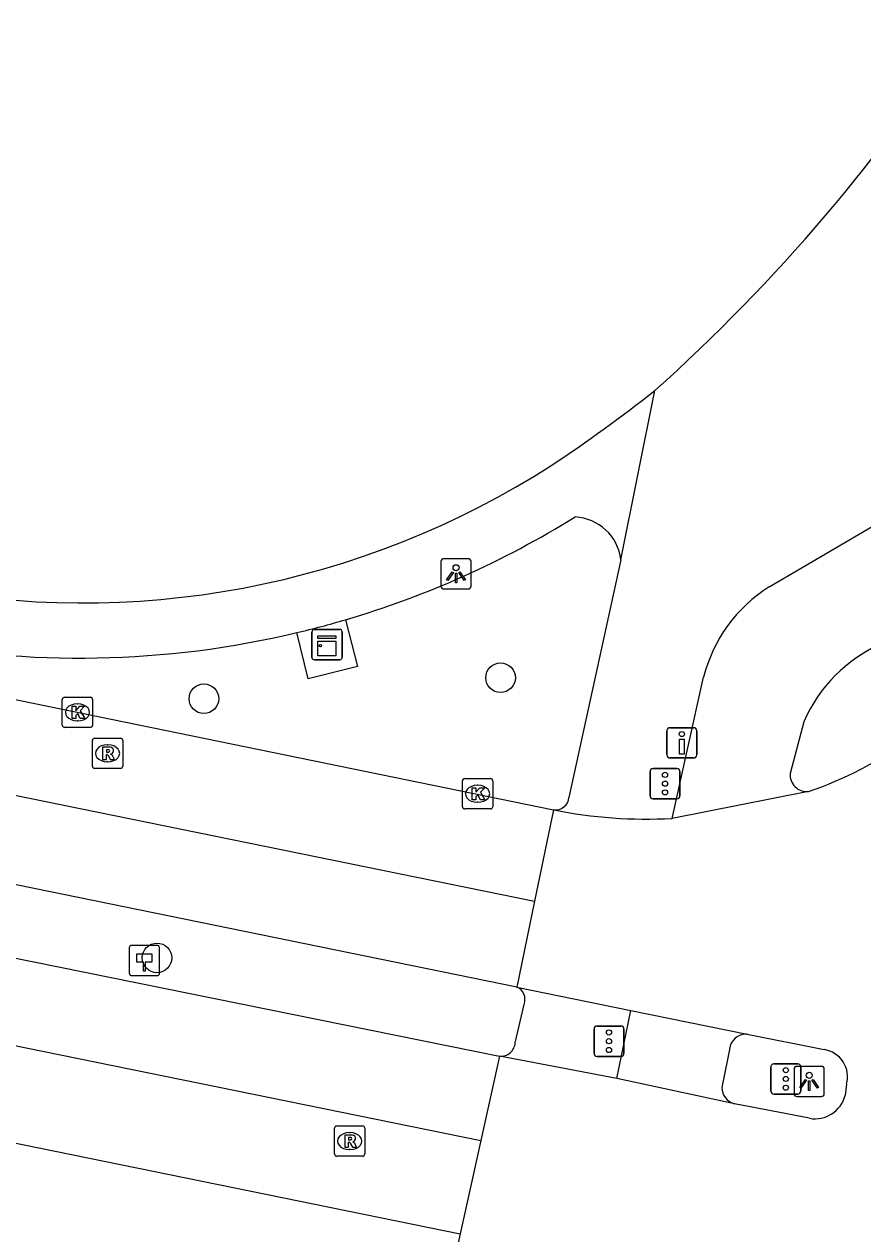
# Model space of a CAD drawing. Extents: x 157692 to 159670, y 381454 to 383289.
# Drawn here: x 158478.58 to 158506.3, y 382112.71 to 382152.66 of the extents above; entities that cross this region are included whole.
import ezdxf

# ---------------------------------------------------------------- set-up
doc = ezdxf.new("R2010")
doc.units = 0
for name, color, linetype in [('IMGEO_Boom', 7, 'Continuous'), ('IMGEO_Drukknoppaal', 7, 'Continuous'), ('IMGEO_Fietspad_gesloten', 7, 'Continuous'), ('IMGEO_Hectometerpaal', 7, 'Continuous'), ('IMGEO_Kast', 7, 'Continuous'), ('IMGEO_Kolk', 7, 'Continuous'), ('IMGEO_Lichtpunt', 7, 'Continuous'), ('IMGEO_Rijbaan_regionaal_gesloten', 7, 'Continuous'), ('IMGEO_Rioolput', 7, 'Continuous'), ('IMGEO_Verkeersregelinstallatiepaal', 7, 'Continuous'), ('IMGEO_Voetpad_open', 7, 'Continuous')]:
    doc.layers.add(name, color=color, linetype=linetype)

msp = doc.modelspace()

# ---------------------------------------------------------------- linework, layer by layer
at = {"layer": 'IMGEO_Boom'}
for centre in [(158494.327, 382131.075), (158484.523, 382130.381), (158482.973, 382121.821)]:
    msp.add_circle(centre, 0.489, dxfattribs=at)
at = {"layer": 'IMGEO_Drukknoppaal'}
for p, q in [((158499.825, 382128.523), (158499.825, 382129.323)), ((158499.825, 382129.323), (158499.825, 382128.523)), ((158499.925, 382129.423), (158500.715, 382129.423)), ((158500.715, 382129.423), (158499.925, 382129.423)), ((158500.815, 382129.323), (158500.815, 382128.523)), ((158500.815, 382128.523), (158500.815, 382129.323)), ((158500.715, 382128.423), (158499.925, 382128.423)), ((158499.925, 382128.423), (158500.715, 382128.423))]:
    msp.add_line(p, q, dxfattribs=at)
msp.add_lwpolyline([(158500.395, 382129.048), (158500.395, 382128.548), (158500.245, 382128.548), (158500.245, 382129.048), (158500.395, 382129.048)], dxfattribs=at)
msp.add_circle((158500.32, 382129.213), 0.085, dxfattribs=at)
for centre, start, end in [((158499.925, 382129.323), 90, 180), ((158499.925, 382129.323), 90, 180), ((158500.715, 382129.323), 0, 90), ((158500.715, 382129.323), 360, 90), ((158499.925, 382128.523), 180, 270), ((158499.925, 382128.523), 180, 270), ((158500.715, 382128.523), 270, 0), ((158500.715, 382128.523), 270, 0)]:
    msp.add_arc(centre, 0.1, start, end, dxfattribs=at)
at = {"layer": 'IMGEO_Fietspad_gesloten'}
for points in [[(158503.204, 382134.073), (158507.563, 382136.626)], [(158499.997, 382126.428), (158501.038, 382131.092)], [(158504.354, 382129.62), (158503.898, 382127.912)], [(158498.166, 382117.835), (158498.63, 382120.078)], [(158501.927, 382118.96), (158501.644, 382117.541)]]:
    msp.add_lwpolyline(points, dxfattribs=at)
for centre, radius, start, end in [((158505.832, 382129.886), 4.944, 122.1171, 165.8785), ((158508.934, 382127.631), 4.993, 72.9051, 156.5298), ((158504.455, 382127.87), 0.559, 175.6905, 274.5005), ((158502.46, 382118.722), 0.584, 87.919, 155.9057), ((158502.185, 382117.528), 0.541, 178.6679, 257.0821)]:
    msp.add_arc(centre, radius, start, end, dxfattribs=at)
at = {"layer": 'IMGEO_Hectometerpaal'}
for p, q in [((158482.057, 382122.149), (158482.057, 382121.308)), ((158482.057, 382122.149), (158482.057, 382121.308)), ((158482.973, 382122.233), (158482.132, 382122.233)), ((158482.973, 382122.233), (158482.132, 382122.233)), ((158483.057, 382121.317), (158483.057, 382122.158)), ((158483.057, 382121.317), (158483.057, 382122.158)), ((158482.141, 382121.233), (158482.982, 382121.233)), ((158482.141, 382121.233), (158482.982, 382121.233))]:
    msp.add_line(p, q, dxfattribs=at)
msp.add_lwpolyline([(158482.582, 382121.377), (158482.522, 382121.377), (158482.522, 382121.682), (158482.302, 382121.682), (158482.302, 382121.951), (158482.802, 382121.951), (158482.802, 382121.682), (158482.582, 382121.682), (158482.582, 382121.377)], dxfattribs=at)
for centre, start, end in [((158482.135, 382122.155), 92.4484, 184.2845), ((158482.135, 382122.155), 92.4484, 184.2845), ((158482.979, 382122.155), 2.4484, 94.2845), ((158482.979, 382122.155), 2.4484, 94.2845), ((158482.135, 382121.311), 182.4484, 274.2845), ((158482.135, 382121.311), 182.4484, 274.2845), ((158482.979, 382121.311), 272.4484, 4.2845), ((158482.979, 382121.311), 272.4484, 4.2845)]:
    msp.add_arc(centre, 0.0779, start, end, dxfattribs=at)
at = {"layer": 'IMGEO_Kast'}
for p, q in [((158488.093, 382131.742), (158488.093, 382132.583)), ((158488.093, 382132.583), (158488.093, 382131.742)), ((158488.168, 382132.667), (158489.009, 382132.667)), ((158489.009, 382132.667), (158488.168, 382132.667)), ((158489.093, 382132.592), (158489.093, 382131.751)), ((158489.093, 382131.751), (158489.093, 382132.592)), ((158489.018, 382131.667), (158488.177, 382131.667)), ((158488.177, 382131.667), (158489.018, 382131.667))]:
    msp.add_line(p, q, dxfattribs=at)
for points in [[(158488.288, 382132.457), (158488.888, 382132.457), (158488.888, 382132.372), (158488.288, 382132.372), (158488.288, 382132.457)], [(158488.288, 382132.282), (158488.888, 382132.282), (158488.888, 382131.793), (158488.288, 382131.793), (158488.288, 382132.282)]]:
    msp.add_lwpolyline(points, dxfattribs=at)
msp.add_circle((158488.372, 382132.131), 0.0377, dxfattribs=at)
for centre, start, end in [((158488.171, 382132.589), 92.4484, 184.2845), ((158488.171, 382132.589), 92.4484, 184.2845), ((158489.015, 382132.589), 2.4484, 94.2845), ((158489.015, 382132.589), 2.4484, 94.2845), ((158488.171, 382131.745), 182.4484, 274.2845), ((158488.171, 382131.745), 182.4484, 274.2845), ((158489.015, 382131.745), 272.4484, 4.2845), ((158489.015, 382131.745), 272.4484, 4.2845)]:
    msp.add_arc(centre, 0.0779, start, end, dxfattribs=at)
at = {"layer": 'IMGEO_Kolk'}
for p, q in [((158479.844, 382129.504), (158479.844, 382130.356)), ((158479.919, 382130.43), (158480.771, 382130.43)), ((158480.332, 382130.21), (158480.357, 382130.21)), ((158480.845, 382130.356), (158480.845, 382129.504)), ((158480.355, 382129.65), (158480.33, 382129.65)), ((158480.771, 382129.43), (158479.919, 382129.43)), ((158493.067, 382126.815), (158493.067, 382127.667)), ((158493.142, 382127.741), (158493.994, 382127.741)), ((158494.068, 382127.667), (158494.068, 382126.815)), ((158493.555, 382127.521), (158493.58, 382127.521)), ((158493.578, 382126.961), (158493.553, 382126.961)), ((158493.994, 382126.741), (158493.142, 382126.741))]:
    msp.add_line(p, q, dxfattribs=at)
for points in [[(158479.844, 382129.504), (158479.844, 382130.356)], [(158479.919, 382130.43), (158480.771, 382130.43)], [(158480.165, 382130.13), (158480.288, 382130.13), (158480.288, 382129.979), (158480.418, 382130.13), (158480.582, 382130.13), (158480.436, 382129.979), (158480.589, 382129.73), (158480.437, 382129.73), (158480.352, 382129.894), (158480.288, 382129.827), (158480.288, 382129.73), (158480.165, 382129.73), (158480.165, 382130.13)], [(158480.845, 382130.356), (158480.845, 382129.504)], [(158480.771, 382129.43), (158479.919, 382129.43)], [(158493.067, 382126.815), (158493.067, 382127.667)], [(158493.142, 382127.741), (158493.994, 382127.741)], [(158494.068, 382127.667), (158494.068, 382126.815)], [(158493.388, 382127.441), (158493.511, 382127.441), (158493.511, 382127.29), (158493.641, 382127.441), (158493.805, 382127.441), (158493.659, 382127.29), (158493.812, 382127.041), (158493.66, 382127.041), (158493.575, 382127.205), (158493.511, 382127.138), (158493.511, 382127.041), (158493.388, 382127.041), (158493.388, 382127.441)], [(158493.994, 382126.741), (158493.142, 382126.741)]]:
    msp.add_lwpolyline(points, dxfattribs=at)
for centre, start, end in [((158479.921, 382130.354), 91.552, 178.448), ((158479.921, 382130.354), 91.552, 178.448), ((158480.769, 382130.354), 1.552, 88.448), ((158480.769, 382130.354), 1.552, 88.448), ((158479.921, 382129.506), 181.552, 268.448), ((158479.921, 382129.506), 181.552, 268.448), ((158480.769, 382129.506), 271.552, 358.448), ((158480.769, 382129.506), 271.552, 358.448), ((158493.144, 382127.665), 91.552, 178.448), ((158493.144, 382127.665), 91.552, 178.448), ((158493.992, 382127.665), 1.552, 88.448), ((158493.992, 382127.665), 1.552, 88.448), ((158493.144, 382126.817), 181.552, 268.448), ((158493.144, 382126.817), 181.552, 268.448), ((158493.992, 382126.817), 271.552, 358.448), ((158493.992, 382126.817), 271.552, 358.448)]:
    msp.add_arc(centre, 0.0765, start, end, dxfattribs=at)
for centre, major_axis, ratio, start_param, end_param in [((158480.331, 382129.93), (-0.387, 0.002), 0.722429, 4.712389, 7.853982), ((158480.356, 382129.93), (-0.39, 0.002), 0.717154, 1.570796, 4.712389), ((158493.554, 382127.241), (-0.387, 0.002), 0.722429, 4.712389, 7.853982), ((158493.579, 382127.241), (-0.39, 0.002), 0.717154, 1.570796, 4.712389)]:
    msp.add_ellipse(centre, major_axis=major_axis, ratio=ratio, start_param=start_param, end_param=end_param, dxfattribs=at)
at = {"layer": 'IMGEO_Lichtpunt'}
for p, q in [((158492.357, 382134.909), (158492.357, 382134.102)), ((158492.357, 382134.909), (158492.357, 382134.102)), ((158493.259, 382135.004), (158492.451, 382135.004)), ((158493.259, 382135.004), (158492.451, 382135.004)), ((158493.353, 382134.102), (158493.353, 382134.909)), ((158493.353, 382134.102), (158493.353, 382134.909)), ((158492.451, 382134.008), (158493.259, 382134.008)), ((158492.451, 382134.008), (158493.259, 382134.008)), ((158504.029, 382118.143), (158504.029, 382117.336)), ((158504.029, 382118.143), (158504.029, 382117.336)), ((158504.931, 382118.238), (158504.123, 382118.238)), ((158504.931, 382118.238), (158504.123, 382118.238)), ((158505.025, 382117.336), (158505.025, 382118.143)), ((158505.025, 382117.336), (158505.025, 382118.143)), ((158504.123, 382117.242), (158504.931, 382117.242)), ((158504.123, 382117.242), (158504.931, 382117.242))]:
    msp.add_line(p, q, dxfattribs=at)
for points in [[(158492.731, 382134.573), (158492.77, 382134.545), (158492.582, 382134.283), (158492.544, 382134.31), (158492.731, 382134.573)], [(158492.833, 382134.525), (158492.88, 382134.525), (158492.88, 382134.203), (158492.833, 382134.203), (158492.833, 382134.525)], [(158492.943, 382134.545), (158492.981, 382134.572), (158493.168, 382134.31), (158493.129, 382134.282), (158492.943, 382134.545)], [(158504.403, 382117.807), (158504.442, 382117.779), (158504.254, 382117.517), (158504.216, 382117.544), (158504.403, 382117.807)], [(158504.505, 382117.759), (158504.552, 382117.759), (158504.552, 382117.437), (158504.505, 382117.437), (158504.505, 382117.759)], [(158504.615, 382117.779), (158504.653, 382117.806), (158504.84, 382117.544), (158504.801, 382117.516), (158504.615, 382117.779)]]:
    msp.add_lwpolyline(points, dxfattribs=at)
for centre in [(158492.856, 382134.707), (158504.528, 382117.941)]:
    msp.add_circle(centre, 0.0994, dxfattribs=at)
for centre, start, end in [((158492.451, 382134.909), 90, 180), ((158492.451, 382134.909), 90, 180), ((158493.259, 382134.909), 0, 90), ((158493.259, 382134.909), 0, 90), ((158492.451, 382134.102), 180, 270), ((158492.451, 382134.102), 180, 270), ((158493.259, 382134.102), 270, 0), ((158493.259, 382134.102), 270, 360), ((158504.123, 382118.143), 90, 180), ((158504.123, 382118.143), 90, 180), ((158504.931, 382118.143), 0, 90), ((158504.931, 382118.143), 0, 90), ((158504.123, 382117.336), 180, 270), ((158504.123, 382117.336), 180, 270), ((158504.931, 382117.336), 270, 0), ((158504.931, 382117.336), 270, 360)]:
    msp.add_arc(centre, 0.0946, start, end, dxfattribs=at)
at = {"layer": 'IMGEO_Rijbaan_regionaal_gesloten'}
for points in [[(158343.515, 382152.527), (158344.701, 382152.34), (158359.702, 382149.969), (158364.851, 382149.208), (158367.573, 382148.849), (158371.817, 382148.178), (158375.703, 382147.604), (158378.325, 382147.182), (158379.439, 382147.019), (158380.951, 382146.761), (158383.343, 382146.352), (158387.42, 382145.655), (158388.681, 382145.418), (158392.408, 382144.693), (158448.183, 382133.33), (158495.454, 382123.689)], [(158494.863, 382120.858), (158403.45, 382139.53), (158391.658, 382141.923), (158382.438, 382143.582), (158374.541, 382144.834), (158372.362, 382145.076)], [(158336.056, 382144.815), (158342.459, 382143.505), (158399.506, 382131.779), (158492.993, 382112.71)], [(158390.605, 382136.81), (158391.171, 382136.694), (158418.987, 382131.007), (158432.909, 382128.16), (158493.673, 382115.792)], [(158415.49, 382134.641), (158421.885, 382133.229), (158438.59, 382129.851), (158494.288, 382118.578)], [(158458.934, 382134.316), (158496.08, 382126.707)], [(158504.499, 382127.313), (158499.997, 382126.428)], [(158496.08, 382126.707), (158495.454, 382123.689)], [(158495.454, 382123.689), (158494.863, 382120.858)], [(158494.863, 382120.858), (158498.63, 382120.078)], [(158498.63, 382120.078), (158502.481, 382119.305)], [(158502.481, 382119.305), (158505.02, 382118.792)], [(158494.288, 382118.578), (158493.673, 382115.792)], [(158498.166, 382117.835), (158494.288, 382118.578)], [(158502.064, 382117.001), (158498.166, 382117.835)], [(158505.763, 382117.646), (158505.713, 382117.278)], [(158504.537, 382116.523), (158502.064, 382117.001)], [(158493.673, 382115.792), (158492.993, 382112.71)], [(158492.993, 382112.71), (158492.324, 382109.681)]]:
    msp.add_lwpolyline(points, dxfattribs=at)
for centre, radius, start, end in [((158500.337, 382139.461), 12.841, 288.9128, 322.4911), ((158499.14, 382142.038), 15.633, 258.7106, 273.141), ((158504.883, 382117.889), 0.913, 344.5558, 81.3583), ((158504.722, 382117.528), 1.022, 259.5727, 345.8288)]:
    msp.add_arc(centre, radius, start, end, dxfattribs=at)
at = {"layer": 'IMGEO_Rioolput'}
for p, q in [((158480.838, 382128.152), (158480.838, 382129.004)), ((158480.913, 382129.078), (158481.765, 382129.078)), ((158481.326, 382128.858), (158481.351, 382128.858)), ((158481.839, 382129.004), (158481.839, 382128.152)), ((158481.765, 382128.078), (158480.913, 382128.078)), ((158481.349, 382128.298), (158481.324, 382128.298)), ((158488.841, 382115.344), (158488.841, 382116.196)), ((158488.916, 382116.27), (158489.768, 382116.27)), ((158489.842, 382116.196), (158489.842, 382115.344)), ((158489.329, 382116.05), (158489.354, 382116.05)), ((158489.768, 382115.27), (158488.916, 382115.27)), ((158489.352, 382115.49), (158489.327, 382115.49))]:
    msp.add_line(p, q, dxfattribs=at)
for points in [[(158480.838, 382128.152), (158480.838, 382129.004)], [(158480.913, 382129.078), (158481.765, 382129.078)], [(158481.839, 382129.004), (158481.839, 382128.152)], [(158481.427, 382128.776), (158481.175, 382128.778), (158481.175, 382128.378)], [(158481.175, 382128.378), (158481.299, 382128.378), (158481.299, 382128.54), (158481.31, 382128.54)], [(158481.353, 382128.697), (158481.299, 382128.697), (158481.299, 382128.616)], [(158481.299, 382128.616), (158481.351, 382128.616)], [(158481.357, 382128.511), (158481.428, 382128.378), (158481.568, 382128.378), (158481.503, 382128.504)], [(158481.765, 382128.078), (158480.913, 382128.078)], [(158488.841, 382115.344), (158488.841, 382116.196)], [(158488.916, 382116.27), (158489.768, 382116.27)], [(158489.842, 382116.196), (158489.842, 382115.344)], [(158489.43, 382115.968), (158489.178, 382115.97), (158489.178, 382115.57)], [(158489.178, 382115.57), (158489.302, 382115.57), (158489.302, 382115.732), (158489.313, 382115.732)], [(158489.356, 382115.889), (158489.302, 382115.889), (158489.302, 382115.808)], [(158489.302, 382115.808), (158489.354, 382115.808)], [(158489.36, 382115.703), (158489.431, 382115.57), (158489.571, 382115.57), (158489.506, 382115.696)], [(158489.768, 382115.27), (158488.916, 382115.27)]]:
    msp.add_lwpolyline(points, dxfattribs=at)
for centre, radius, start, end in [((158480.915, 382129.002), 0.0765, 91.552, 178.448), ((158480.915, 382129.002), 0.0765, 91.552, 178.448), ((158481.763, 382129.002), 0.0765, 1.552, 88.448), ((158481.763, 382129.002), 0.0765, 1.552, 88.448), ((158481.309, 382128.487), 0.0533, 26.0293, 88.6989), ((158481.335, 382128.805), 0.19, 274.7715, 282.9687), ((158481.359, 382128.601), 0.0964, 77.0061, 93.1865), ((158481.373, 382128.658), 0.0378, 276.6634, 79.6772), ((158481.426, 382128.666), 0.109, 350.3612, 89.416), ((158481.424, 382128.666), 0.112, 277.5842, 350.9817), ((158481.408, 382128.451), 0.108, 29.5134, 73.7905), ((158480.915, 382128.154), 0.0765, 181.552, 268.448), ((158480.915, 382128.154), 0.0765, 181.552, 268.448), ((158481.763, 382128.154), 0.0765, 271.552, 358.448), ((158481.763, 382128.154), 0.0765, 271.552, 358.448), ((158488.918, 382116.194), 0.0765, 91.552, 178.448), ((158488.918, 382116.194), 0.0765, 91.552, 178.448), ((158489.766, 382116.194), 0.0765, 1.552, 88.448), ((158489.766, 382116.194), 0.0765, 1.552, 88.448), ((158489.312, 382115.679), 0.0533, 26.0293, 88.6989), ((158489.338, 382115.997), 0.19, 274.7715, 282.9687), ((158489.362, 382115.793), 0.0964, 77.0061, 93.1865), ((158489.376, 382115.85), 0.0378, 276.6634, 79.6772), ((158489.429, 382115.858), 0.109, 350.3612, 89.416), ((158489.427, 382115.858), 0.112, 277.5842, 350.9817), ((158489.411, 382115.643), 0.108, 29.5134, 73.7905), ((158488.918, 382115.346), 0.0765, 181.552, 268.448), ((158488.918, 382115.346), 0.0765, 181.552, 268.448), ((158489.766, 382115.346), 0.0765, 271.552, 358.448), ((158489.766, 382115.346), 0.0765, 271.552, 358.448)]:
    msp.add_arc(centre, radius, start, end, dxfattribs=at)
for centre, major_axis, ratio, start_param, end_param in [((158481.325, 382128.578), (-0.387, 0.002), 0.722429, 4.712389, 7.853982), ((158481.35, 382128.578), (-0.39, 0.002), 0.717154, 1.570796, 4.712389), ((158489.328, 382115.77), (-0.387, 0.002), 0.722429, 4.712389, 7.853982), ((158489.353, 382115.77), (-0.39, 0.002), 0.717154, 1.570796, 4.712389)]:
    msp.add_ellipse(centre, major_axis=major_axis, ratio=ratio, start_param=start_param, end_param=end_param, dxfattribs=at)
at = {"layer": 'IMGEO_Verkeersregelinstallatiepaal'}
for p, q in [((158499.367, 382128.076), (158500.157, 382128.076)), ((158500.157, 382128.076), (158499.367, 382128.076)), ((158499.267, 382127.176), (158499.267, 382127.976)), ((158499.267, 382127.976), (158499.267, 382127.176)), ((158500.257, 382127.976), (158500.257, 382127.176)), ((158500.257, 382127.176), (158500.257, 382127.976)), ((158500.157, 382127.076), (158499.367, 382127.076)), ((158499.367, 382127.076), (158500.157, 382127.076)), ((158497.416, 382118.668), (158497.416, 382119.468)), ((158497.416, 382119.468), (158497.416, 382118.668)), ((158497.516, 382119.568), (158498.306, 382119.568)), ((158498.306, 382119.568), (158497.516, 382119.568)), ((158498.406, 382119.468), (158498.406, 382118.668)), ((158498.406, 382118.668), (158498.406, 382119.468)), ((158498.306, 382118.568), (158497.516, 382118.568)), ((158497.516, 382118.568), (158498.306, 382118.568)), ((158503.258, 382117.422), (158503.258, 382118.222)), ((158503.258, 382118.222), (158503.258, 382117.422)), ((158503.358, 382118.322), (158504.148, 382118.322)), ((158504.148, 382118.322), (158503.358, 382118.322)), ((158504.248, 382118.222), (158504.248, 382117.422)), ((158504.248, 382117.422), (158504.248, 382118.222)), ((158504.148, 382117.322), (158503.358, 382117.322)), ((158503.358, 382117.322), (158504.148, 382117.322))]:
    msp.add_line(p, q, dxfattribs=at)
for centre in [(158499.762, 382127.866), (158499.762, 382127.576), (158499.762, 382127.286), (158497.911, 382119.358), (158497.911, 382119.068), (158497.911, 382118.778), (158503.753, 382118.112), (158503.753, 382117.822), (158503.753, 382117.532)]:
    msp.add_circle(centre, 0.085, dxfattribs=at)
for centre, start, end in [((158499.367, 382127.976), 90, 180), ((158499.367, 382127.976), 90, 180), ((158500.157, 382127.976), 0, 90), ((158500.157, 382127.976), 360, 90), ((158499.367, 382127.176), 180, 270), ((158499.367, 382127.176), 180, 270), ((158500.157, 382127.176), 270, 0), ((158500.157, 382127.176), 270, 0), ((158497.516, 382119.468), 90, 180), ((158497.516, 382119.468), 90, 180), ((158498.306, 382119.468), 0, 90), ((158498.306, 382119.468), 360, 90), ((158497.516, 382118.668), 180, 270), ((158497.516, 382118.668), 180, 270), ((158498.306, 382118.668), 270, 0), ((158498.306, 382118.668), 270, 0), ((158503.358, 382118.222), 90, 180), ((158503.358, 382118.222), 90, 180), ((158504.148, 382118.222), 0, 90), ((158504.148, 382118.222), 360, 90), ((158503.358, 382117.422), 180, 270), ((158503.358, 382117.422), 180, 270), ((158504.148, 382117.422), 270, 0), ((158504.148, 382117.422), 270, 0)]:
    msp.add_arc(centre, 0.1, start, end, dxfattribs=at)
at = {"layer": 'IMGEO_Voetpad_open'}
for points in [[(158498.304, 382134.971), (158499.424, 382140.558)], [(158498.304, 382134.971), (158496.588, 382127.117)], [(158489.207, 382132.991), (158489.596, 382131.443), (158487.972, 382131.042), (158487.597, 382132.563)], [(158494.811, 382119.017), (158495.104, 382120.284)]]:
    msp.add_lwpolyline(points, dxfattribs=at)
for centre, radius, start, end in [((158459.249, 382185.395), 60.203, 311.86075, 327.21256), ((158468.345, 382179.91), 50.144, 303.4937, 308.3007), ((158480.527, 382162.198), 28.654, 258.5629, 302.7247), ((158480.43, 382162.764), 31.04, 286.4252, 301.8051), ((158496.701, 382134.772), 1.616, 7.0806, 86.8693), ((158480.586, 382162.177), 30.432, 283.3187, 286.4555), ((158480.419, 382162.761), 31.039, 258.778, 283.3716), ((158496.13, 382127.164), 0.46, 263.7062, 354.1068), ((158494.688, 382120.447), 0.447, 338.5783, 66.9729), ((158494.342, 382119.045), 0.47, 263.4414, 356.578)]:
    msp.add_arc(centre, radius, start, end, dxfattribs=at)

doc.saveas('drawing.dxf')
